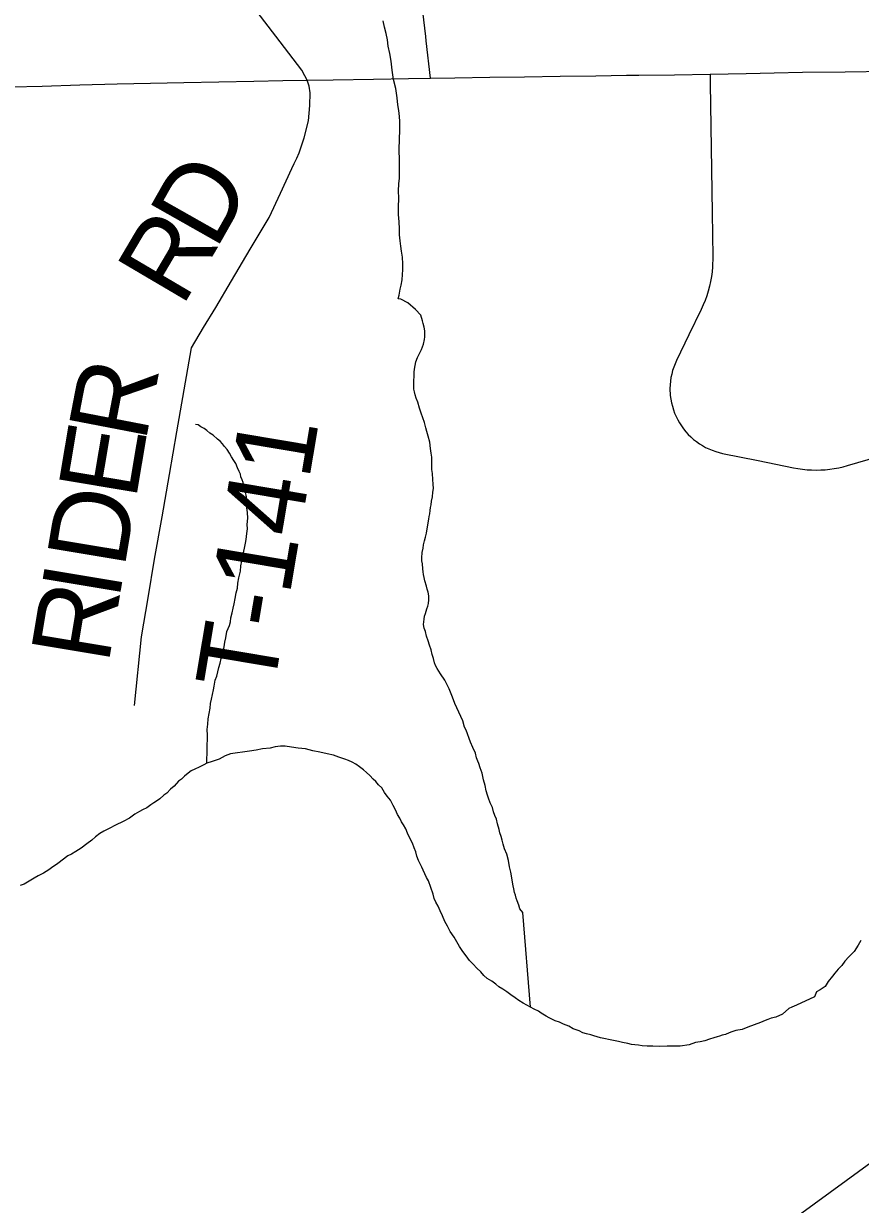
# Model space of a CAD drawing. Extents: x 103424 to 290657, y 38711 to 110967.
# Drawn here: x 214250.8453 to 214251.1467, y 40209.9719 to 40210.3975 of the extents above; entities that cross this region are included whole.
import ezdxf

# ---------------------------------------------------------------- set-up
doc = ezdxf.new("R2010")
doc.units = 0
for name, color, linetype in [('GM_X_County_Road', 7, 'Continuous'), ('GM_X_Minor_River', 7, 'Continuous'), ('GM_X_Rail_Line', 7, 'Continuous'), ('GM_X_State_Route', 7, 'Continuous'), ('GM_X_Township_Road', 7, 'Continuous'), ('GM_X_Township_Road_Text', 7, 'Continuous')]:
    doc.layers.add(name, color=color, linetype=linetype)

msp = doc.modelspace()

# ---------------------------------------------------------------- linework, layer by layer
at = {"layer": 'GM_X_County_Road'}
for points in [[(214250.99011, 40210.39286), (214250.98875, 40210.40488)], [(214250.9918, 40210.37783), (214250.99028, 40210.39135), (214250.99011, 40210.39286)]]:
    msp.add_lwpolyline(points, dxfattribs=at)
at = {"layer": 'GM_X_Minor_River'}
for points in [[(214250.99288, 40210.22998), (214250.99285, 40210.2315), (214250.99262, 40210.23321), (214250.99258, 40210.2353), (214250.99236, 40210.23681), (214250.99233, 40210.23814), (214250.99229, 40210.23966), (214250.99226, 40210.24118), (214250.99204, 40210.2427), (214250.99181, 40210.2444), (214250.99158, 40210.24668), (214250.99096, 40210.24875), (214250.99054, 40210.25046), (214250.99014, 40210.25178), (214250.98971, 40210.25367), (214250.98911, 40210.25536), (214250.9885, 40210.25706), (214250.98789, 40210.25895), (214250.98728, 40210.26102), (214250.98667, 40210.26253), (214250.98627, 40210.26366), (214250.98605, 40210.2648), (214250.98584, 40210.26574), (214250.98581, 40210.26745), (214250.98578, 40210.26859), (214250.98593, 40210.2705), (214250.9859, 40210.27183), (214250.98607, 40210.27297), (214250.98658, 40210.27564), (214250.98712, 40210.27717), (214250.98767, 40210.27813), (214250.98858, 40210.28005), (214250.9893, 40210.28197), (214250.98965, 40210.28369), (214250.98981, 40210.28464), (214250.98979, 40210.28559), (214250.98977, 40210.28673), (214250.98955, 40210.28806), (214250.98914, 40210.28938), (214250.98893, 40210.29032), (214250.98832, 40210.2924), (214250.98637, 40210.29445), (214250.98366, 40210.29686), (214250.98116, 40210.29814), (214250.9802, 40210.2983), (214250.98056, 40210.29964), (214250.98089, 40210.30174), (214250.98124, 40210.30327), (214250.98158, 40210.30517), (214250.98173, 40210.30708), (214250.98188, 40210.30879), (214250.98184, 40210.31088), (214250.98178, 40210.31335), (214250.98136, 40210.31543), (214250.98113, 40210.31732), (214250.9809, 40210.31922), (214250.98066, 40210.32131), (214250.98062, 40210.32359), (214250.98056, 40210.32605), (214250.98032, 40210.32871), (214250.98026, 40210.33137), (214250.98038, 40210.3346), (214250.98033, 40210.33726), (214250.98046, 40210.33973), (214250.98061, 40210.34183), (214250.98068, 40210.34715), (214250.98064, 40210.34905), (214250.9806, 40210.35133), (214250.98056, 40210.35323), (214250.98071, 40210.35475), (214250.98068, 40210.35646), (214250.98082, 40210.35855), (214250.98078, 40210.36045), (214250.98074, 40210.36216), (214250.9807, 40210.36406), (214250.98047, 40210.36614), (214250.98004, 40210.36823), (214250.9798, 40210.37069), (214250.97935, 40210.3741), (214250.97852, 40210.37731), (214250.97807, 40210.38072), (214250.97762, 40210.38394), (214250.97718, 40210.38678), (214250.97655, 40210.38943), (214250.97631, 40210.39171), (214250.97588, 40210.39398), (214250.97526, 40210.39624), (214250.97483, 40210.39851)], [(214250.91131, 40210.13093), (214250.91147, 40210.141), (214250.91143, 40210.14309), (214250.91158, 40210.14499), (214250.91173, 40210.1469), (214250.91207, 40210.1488), (214250.91241, 40210.15071), (214250.91256, 40210.15242), (214250.91291, 40210.15395), (214250.91325, 40210.15567), (214250.9136, 40210.15739), (214250.91395, 40210.15873), (214250.91428, 40210.16082), (214250.91482, 40210.16235), (214250.91517, 40210.16388), (214250.91552, 40210.16541), (214250.91606, 40210.16694), (214250.9164, 40210.16866), (214250.91675, 40210.17), (214250.91711, 40210.17114), (214250.91745, 40210.17286), (214250.91779, 40210.17458), (214250.91814, 40210.17611), (214250.91847, 40210.17839), (214250.91938, 40210.1805), (214250.91973, 40210.18184), (214250.91989, 40210.18337), (214250.92042, 40210.18509), (214250.92077, 40210.18681), (214250.92111, 40210.18833), (214250.92145, 40210.19024), (214250.92179, 40210.19234), (214250.92232, 40210.19406), (214250.92248, 40210.19577), (214250.92282, 40210.19768), (214250.92333, 40210.20016), (214250.92348, 40210.20207), (214250.92383, 40210.20378), (214250.92417, 40210.2055), (214250.92521, 40210.21027), (214250.92537, 40210.21161), (214250.92571, 40210.2137), (214250.92586, 40210.21542), (214250.92583, 40210.21694), (214250.92597, 40210.21922), (214250.92593, 40210.22131), (214250.9257, 40210.22301), (214250.92567, 40210.22434), (214250.92565, 40210.22529), (214250.92563, 40210.22624), (214250.92541, 40210.22757), (214250.9252, 40210.22851), (214250.92499, 40210.22965), (214250.92458, 40210.23097), (214250.92437, 40210.23211), (214250.92397, 40210.23305), (214250.92356, 40210.23418), (214250.92335, 40210.23512), (214250.92295, 40210.23607), (214250.92235, 40210.23738), (214250.92175, 40210.23889), (214250.92096, 40210.24001), (214250.92018, 40210.24133), (214250.91939, 40210.24264), (214250.9186, 40210.24395), (214250.91762, 40210.24507), (214250.91684, 40210.246), (214250.91606, 40210.24694), (214250.91509, 40210.24768), (214250.91354, 40210.24916), (214250.91238, 40210.2499), (214250.91122, 40210.25082), (214250.91026, 40210.25156), (214250.9091, 40210.25211), (214250.90814, 40210.25284), (214250.90718, 40210.25301)], [(214251.02787, 40210.04301), (214251.02505, 40210.07715), (214251.02407, 40210.07846), (214251.02366, 40210.07978), (214251.02306, 40210.08129), (214251.02266, 40210.08223), (214251.02245, 40210.08337), (214251.02205, 40210.08431), (214251.02183, 40210.08564), (214251.02161, 40210.08677), (214251.02139, 40210.0881), (214251.02117, 40210.08961), (214251.02075, 40210.09169), (214251.02033, 40210.09358), (214251.0199, 40210.09585), (214251.01928, 40210.09812), (214251.01848, 40210.1), (214251.01806, 40210.1017), (214251.01765, 40210.10321), (214251.01724, 40210.10454), (214251.01683, 40210.10586), (214251.01662, 40210.10699), (214251.016, 40210.10907), (214251.01558, 40210.11077), (214251.01499, 40210.11209), (214251.01458, 40210.11341), (214251.01417, 40210.11492), (214251.01337, 40210.11661), (214251.01276, 40210.11831), (214251.01236, 40210.11944), (214251.01194, 40210.12095), (214251.01152, 40210.12284), (214251.01091, 40210.12492), (214251.01048, 40210.12738), (214251.00968, 40210.12926), (214251.00926, 40210.13077), (214251.00886, 40210.13171), (214251.00846, 40210.13285), (214251.00804, 40210.13455), (214251.00705, 40210.13662), (214251.00624, 40210.1385), (214251.00463, 40210.14283), (214251.00404, 40210.14396), (214251.00342, 40210.14623), (214251.00062, 40210.15244), (214250.99981, 40210.1547), (214250.99861, 40210.15771), (214250.99702, 40210.16091), (214250.99545, 40210.16316), (214250.99427, 40210.16503), (214250.99367, 40210.16616), (214250.99327, 40210.1671), (214250.99286, 40210.16861), (214250.99245, 40210.17012), (214250.99203, 40210.17182), (214250.99142, 40210.17352), (214250.99101, 40210.17503), (214250.9904, 40210.17673), (214250.98999, 40210.17843), (214250.98958, 40210.17956), (214250.98936, 40210.18089), (214250.98951, 40210.18279), (214250.98968, 40210.18393), (214250.99004, 40210.18489), (214250.99057, 40210.18661), (214250.99093, 40210.18757), (214250.9911, 40210.18852), (214250.99126, 40210.18986), (214250.99124, 40210.19119), (214250.99102, 40210.19251), (214250.99061, 40210.19364), (214250.9904, 40210.19478), (214250.98979, 40210.19667), (214250.98957, 40210.1978), (214250.98936, 40210.19894), (214250.98915, 40210.19988), (214250.98912, 40210.20102), (214250.9889, 40210.20273), (214250.98868, 40210.20386), (214250.98866, 40210.205), (214250.98881, 40210.20691), (214250.98916, 40210.20843), (214250.98932, 40210.20958), (214250.98967, 40210.2111), (214250.99002, 40210.21244), (214250.99037, 40210.21378), (214250.99088, 40210.21683), (214250.99122, 40210.21893), (214250.99139, 40210.21988), (214250.99156, 40210.22084), (214250.99172, 40210.22198), (214250.99189, 40210.22312), (214250.99206, 40210.22408), (214250.99222, 40210.22541), (214250.99257, 40210.22694), (214250.99272, 40210.22865), (214250.99288, 40210.22998)], [(214251.00465, 40210.06151), (214251.00348, 40210.063), (214251.0023, 40210.06488), (214251.00131, 40210.06657), (214251.00033, 40210.06826), (214250.99895, 40210.07032), (214250.99796, 40210.0722), (214250.99697, 40210.07388), (214250.99617, 40210.07596), (214250.99537, 40210.07765), (214250.99457, 40210.07934), (214250.99378, 40210.08085), (214250.99318, 40210.08216), (214250.99277, 40210.08367), (214250.99114, 40210.08858), (214250.99036, 40210.0897), (214250.98976, 40210.09102), (214250.98916, 40210.09234), (214250.98876, 40210.09347), (214250.98816, 40210.09459), (214250.98756, 40210.09591), (214250.98696, 40210.09742), (214250.98655, 40210.09893), (214250.98594, 40210.10044), (214250.98534, 40210.10213), (214250.98454, 40210.10364), (214250.98355, 40210.10571), (214250.98295, 40210.10721), (214250.98215, 40210.10871), (214250.98137, 40210.10984), (214250.98077, 40210.11115), (214250.97998, 40210.11247), (214250.97919, 40210.11416), (214250.97839, 40210.11566), (214250.9774, 40210.11754), (214250.97623, 40210.11904), (214250.97525, 40210.12034), (214250.97426, 40210.12203), (214250.9731, 40210.12315), (214250.97212, 40210.12427), (214250.97115, 40210.1252), (214250.96998, 40210.1265), (214250.96882, 40210.12762), (214250.96766, 40210.12854), (214250.9663, 40210.12965), (214250.96495, 40210.13057), (214250.9636, 40210.1313), (214250.96226, 40210.13184), (214250.96092, 40210.13238), (214250.95881, 40210.1331), (214250.95689, 40210.13382), (214250.9546, 40210.13434), (214250.95193, 40210.13485), (214250.94944, 40210.13537), (214250.94676, 40210.13607), (214250.9441, 40210.13639), (214250.94181, 40210.13672), (214250.93952, 40210.13705), (214250.9378, 40210.13701), (214250.93591, 40210.13678), (214250.93402, 40210.13636), (214250.93136, 40210.13611), (214250.92908, 40210.13568), (214250.92662, 40210.13525), (214250.91979, 40210.13434), (214250.91791, 40210.13354), (214250.91565, 40210.13235), (214250.9132, 40210.13154), (214250.91131, 40210.13093), (214250.91018, 40210.13033), (214250.90848, 40210.12953), (214250.90698, 40210.12874), (214250.90566, 40210.12814), (214250.90454, 40210.12736), (214250.90323, 40210.12619), (214250.90211, 40210.12522), (214250.90099, 40210.12443), (214250.8995, 40210.12269), (214250.89819, 40210.12152), (214250.89689, 40210.12016), (214250.89577, 40210.11938), (214250.89428, 40210.11802), (214250.89315, 40210.11723), (214250.89221, 40210.11664), (214250.89109, 40210.11586), (214250.88959, 40210.11487), (214250.88808, 40210.11408), (214250.88695, 40210.11349), (214250.88526, 40210.1125), (214250.88339, 40210.11113), (214250.88113, 40210.10994), (214250.87831, 40210.10855), (214250.87605, 40210.10736), (214250.87417, 40210.10637), (214250.87267, 40210.10558), (214250.87117, 40210.1044), (214250.86986, 40210.10323), (214250.86799, 40210.10186), (214250.86593, 40210.1003), (214250.86406, 40210.09912), (214250.86256, 40210.09814)], [(214250.86256, 40210.09814), (214250.86124, 40210.09754), (214250.85918, 40210.09597), (214250.85805, 40210.09519), (214250.85712, 40210.09441), (214250.85581, 40210.09362), (214250.85431, 40210.09245), (214250.85243, 40210.09126), (214250.85055, 40210.09027), (214250.84905, 40210.08948), (214250.84548, 40210.08731), (214250.84397, 40210.0869)], [(214251.1468, 40210.06707), (214251.14589, 40210.06534), (214251.14442, 40210.06302), (214251.14256, 40210.06108), (214251.14107, 40210.05953), (214251.13996, 40210.05799), (214251.13866, 40210.05663), (214251.13754, 40210.05528), (214251.13662, 40210.05412), (214251.13514, 40210.05218), (214251.13403, 40210.05045), (214251.13216, 40210.04927), (214251.13084, 40210.04848), (214251.13012, 40210.04675), (214251.12372, 40210.04376), (214251.12202, 40210.04297), (214251.12089, 40210.04256), (214251.11865, 40210.04042), (214251.1162, 40210.03942), (214251.1145, 40210.039), (214251.11336, 40210.0386), (214251.11242, 40210.0382), (214251.11073, 40210.0374), (214251.10846, 40210.03659), (214251.1062, 40210.03578), (214251.10412, 40210.03498), (214251.10185, 40210.03455), (214251.10034, 40210.03414), (214251.09939, 40210.03374), (214251.09808, 40210.03314), (214251.09694, 40210.03292), (214251.096, 40210.03252), (214251.09505, 40210.03231), (214251.09392, 40210.03191), (214251.0924, 40210.03149), (214251.09071, 40210.03089), (214251.089, 40210.03047), (214251.08729, 40210.03024), (214251.08503, 40210.02943), (214251.08181, 40210.02898), (214251.07953, 40210.02893), (214251.07705, 40210.02888), (214251.07439, 40210.02882), (214251.07192, 40210.02896), (214251.06983, 40210.02891), (214251.06811, 40210.02907), (214251.06678, 40210.02923), (214251.06544, 40210.02939), (214251.0643, 40210.02955), (214251.06296, 40210.02991), (214251.06105, 40210.03024), (214251.05952, 40210.03059), (214251.0578, 40210.03093), (214251.05302, 40210.03197), (214251.05187, 40210.03232), (214251.05073, 40210.03268), (214251.04958, 40210.03303), (214251.04805, 40210.03338), (214251.04671, 40210.03373), (214251.04536, 40210.03446), (214251.04325, 40210.03518), (214251.04171, 40210.03609), (214251.0398, 40210.03681), (214251.03826, 40210.03754), (214251.03673, 40210.03808), (214251.03557, 40210.03862), (214251.03461, 40210.03917), (214251.03346, 40210.03971), (214251.03172, 40210.04082), (214251.03076, 40210.04156), (214251.02922, 40210.04228), (214251.02787, 40210.04301), (214251.02653, 40210.04375), (214251.02518, 40210.04448), (214251.02364, 40210.04539), (214251.02229, 40210.04631), (214251.02074, 40210.04742), (214251.01938, 40210.04853), (214251.01784, 40210.04945), (214251.01649, 40210.05037), (214251.01533, 40210.05129), (214251.01398, 40210.0524), (214251.01225, 40210.05332), (214251.01108, 40210.05443), (214251.00991, 40210.05573), (214251.00855, 40210.05704), (214251.00719, 40210.05853), (214251.00583, 40210.05983), (214251.00465, 40210.06151)]]:
    msp.add_lwpolyline(points, dxfattribs=at)
at = {"layer": 'GM_X_Rail_Line'}
msp.add_lwpolyline([(214251.08923, 40209.94227), (214251.30178, 40210.09744)], dxfattribs=at)
at = {"layer": 'GM_X_State_Route'}
for points in [[(214250.66392, 40210.37338), (214250.67945, 40210.37312), (214250.68838, 40210.37297), (214250.69731, 40210.37283), (214250.70442, 40210.37268), (214250.71584, 40210.37258), (214250.72725, 40210.37249), (214250.74279, 40210.3726), (214250.75576, 40210.37269), (214250.76873, 40210.37278), (214250.7836, 40210.37326), (214250.79847, 40210.37375), (214250.814, 40210.37411), (214250.82953, 40210.37448), (214250.84076, 40210.37475), (214250.85199, 40210.37501), (214250.86547, 40210.3754), (214250.87895, 40210.37578), (214250.89093, 40210.376), (214250.90291, 40210.37622), (214250.91553, 40210.37649), (214250.92814, 40210.37677), (214250.93866, 40210.37696), (214250.94735, 40210.37713)], [(214250.94735, 40210.37713), (214250.95673, 40210.37729), (214250.97126, 40210.37749), (214250.98385, 40210.37771), (214250.9918, 40210.37783), (214251.00062, 40210.37795), (214251.01318, 40210.37815), (214251.02574, 40210.37836), (214251.03856, 40210.37853), (214251.05137, 40210.37871), (214251.0624, 40210.37886)], [(214251.0624, 40210.37886), (214251.06691, 40210.37892), (214251.07975, 40210.37909), (214251.0926, 40210.37927), (214251.10549, 40210.37953), (214251.11568, 40210.37974), (214251.12588, 40210.37995), (214251.14119, 40210.38016), (214251.1565, 40210.38037)]]:
    msp.add_lwpolyline(points, dxfattribs=at)
at = {"layer": 'GM_X_Township_Road'}
for points in [[(214250.94735, 40210.37713), (214250.94661, 40210.37873), (214250.9455, 40210.38067), (214250.93606, 40210.39301), (214250.92662, 40210.40535)], [(214250.8852, 40210.15172), (214250.88777, 40210.17651), (214250.89011, 40210.19047), (214250.89245, 40210.20443), (214250.89512, 40210.21974), (214250.89779, 40210.23504), (214250.90046, 40210.25035), (214250.9031, 40210.26547), (214250.90573, 40210.2806), (214250.91009, 40210.28791), (214250.91444, 40210.29522), (214250.9201, 40210.30475), (214250.92689, 40210.31616), (214250.93369, 40210.32757), (214250.9378, 40210.33642), (214250.94192, 40210.34526), (214250.94275, 40210.34705), (214250.94363, 40210.34896), (214250.9445, 40210.35087), (214250.94628, 40210.35637), (214250.94785, 40210.36246), (214250.94834, 40210.36794), (214250.94843, 40210.37251), (214250.94814, 40210.37498), (214250.94735, 40210.37713)], [(214251.0926, 40210.37927), (214251.09253, 40210.37592), (214251.09277, 40210.36039), (214251.09302, 40210.34486), (214251.09326, 40210.32933), (214251.09338, 40210.32136), (214251.09351, 40210.31339), (214251.09342, 40210.30983), (214251.09327, 40210.30806), (214251.09303, 40210.3063), (214251.09273, 40210.30455), (214251.09235, 40210.30282), (214251.09187, 40210.30109), (214251.09135, 40210.2994), (214251.09076, 40210.29773), (214251.09009, 40210.29608), (214251.08933, 40210.29446), (214251.08491, 40210.28529), (214251.08049, 40210.27612), (214251.07994, 40210.27493), (214251.07947, 40210.2737), (214251.07907, 40210.27246), (214251.07873, 40210.2712), (214251.07847, 40210.26992), (214251.07828, 40210.26863), (214251.07816, 40210.26733), (214251.07811, 40210.26602), (214251.07823, 40210.26341), (214251.07842, 40210.26212), (214251.07866, 40210.26083), (214251.07896, 40210.25956), (214251.07934, 40210.25831), (214251.07979, 40210.25709), (214251.08031, 40210.25588), (214251.08088, 40210.25471), (214251.08152, 40210.25357), (214251.08223, 40210.25248), (214251.08299, 40210.25142), (214251.08382, 40210.2504), (214251.08469, 40210.24943), (214251.08561, 40210.24851), (214251.08661, 40210.24765), (214251.08763, 40210.24684), (214251.08869, 40210.24608), (214251.08981, 40210.24539), (214251.09094, 40210.24476), (214251.09213, 40210.24419), (214251.09333, 40210.2437), (214251.09457, 40210.24325), (214251.09582, 40210.24289), (214251.09708, 40210.2426), (214251.10984, 40210.24), (214251.12261, 40210.2374), (214251.12422, 40210.23711), (214251.12586, 40210.23688), (214251.12749, 40210.23671), (214251.12913, 40210.23662), (214251.13076, 40210.23658), (214251.13239, 40210.23662), (214251.13403, 40210.23671), (214251.13566, 40210.23688), (214251.13728, 40210.23711), (214251.13888, 40210.2374), (214251.1405, 40210.23776), (214251.14206, 40210.23818), (214251.15698, 40210.2425)]]:
    msp.add_lwpolyline(points, dxfattribs=at)

# ---------------------------------------------------------------- texts
at = {"layer": 'GM_X_Township_Road_Text'}
for s, height, rotation, p in [('D', 0.02841, 60.4852, (214250.91442, 40210.31551)), ('R', 0.02841, 59.4994, (214250.90231, 40210.29495)), ('R', 0.02841, 79.0919, (214250.88911, 40210.24618)), ('E', 0.02841, 80.4848, (214250.88563, 40210.22541)), ('T-141', 0.028409, 80.4497, (214250.93509, 40210.15558)), ('D', 0.02841, 80.538, (214250.88152, 40210.20075)), ('I', 0.02841, 80.5351, (214250.8796, 40210.18925)), ('R', 0.02841, 80.539, (214250.87577, 40210.16623))]:
    msp.add_text(s, height=height, rotation=rotation, dxfattribs=at).set_placement(p)

doc.saveas('drawing.dxf')
